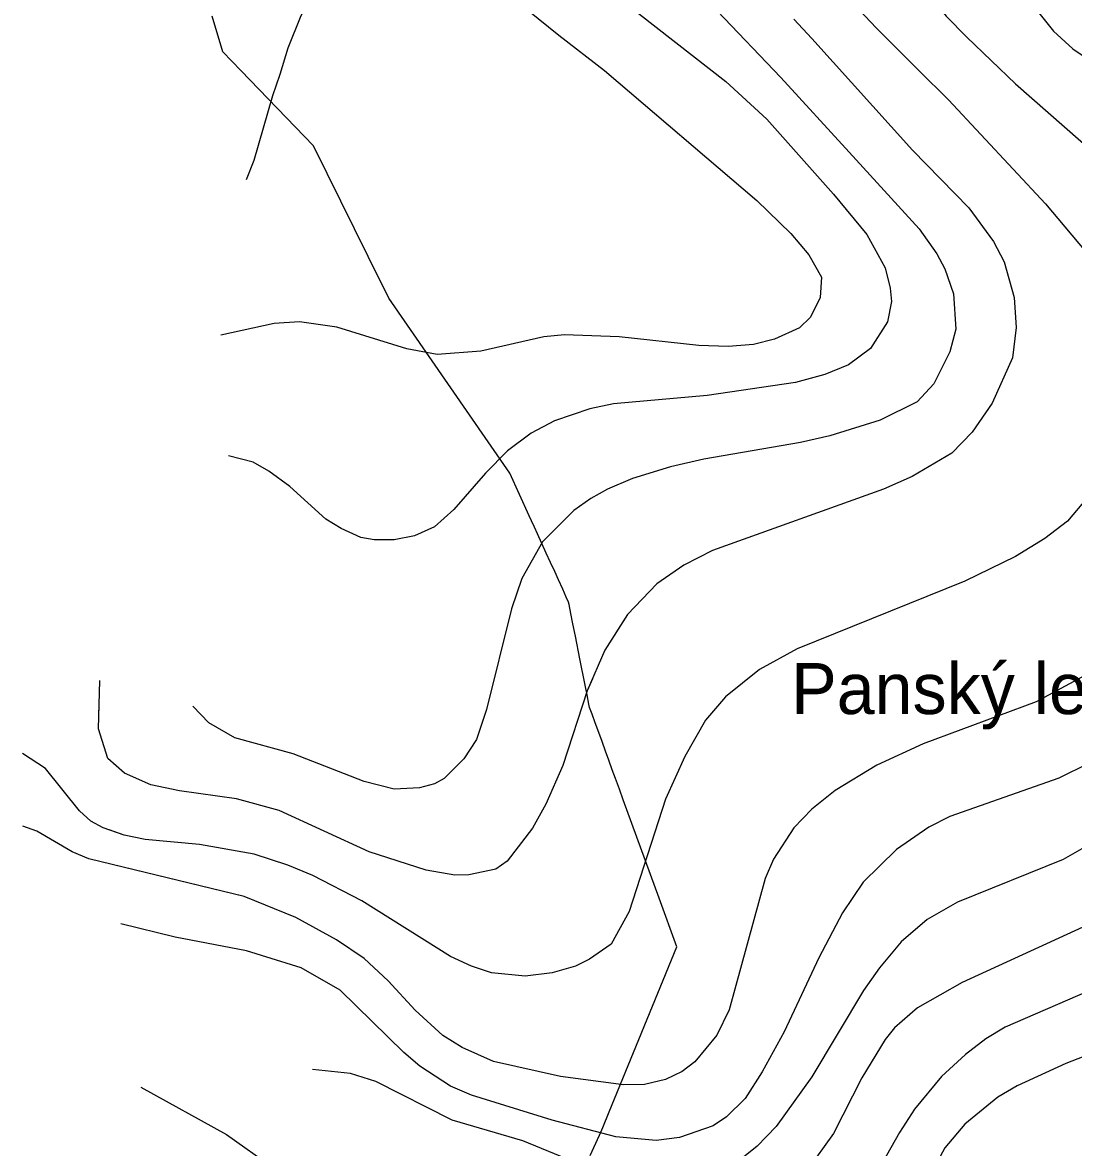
# Model space of a CAD drawing. Extents: x -1900516 to -575031, y -3809306 to -1157387.
# Drawn here: x -579602.7 to -579252.3, y -1159222.7 to -1158847.7 of the extents above; entities that cross this region are included whole.
import ezdxf

# ---------------------------------------------------------------- set-up
doc = ezdxf.new("R2010")
doc.units = 0
for name, color, linetype in [('01_MÍSTNÍ_NÁZVY', 7, 'Continuous'), ('01_SPRÁV_HRANICE', 7, 'Continuous'), ('01_VRSTEVNICE', 7, 'Continuous')]:
    doc.layers.add(name, color=color, linetype=linetype)

msp = doc.modelspace()

# ---------------------------------------------------------------- linework, layer by layer
at = {"layer": '01_SPRÁV_HRANICE'}
for p, q in [((-579535.94, -1158857.46), (-579539.43, -1158845.59)), ((-579535.94, -1158857.46), (-579539.43, -1158845.59)), ((-579529.89, -1158863.72), (-579535.94, -1158857.46)), ((-579529.89, -1158863.72), (-579535.94, -1158857.46)), ((-579505.67, -1158888.76), (-579529.89, -1158863.72)), ((-579505.67, -1158888.76), (-579529.89, -1158863.72)), ((-579487.4, -1158925.71), (-579505.67, -1158888.76)), ((-579487.4, -1158925.71), (-579505.67, -1158888.76)), ((-579480.52, -1158939.64), (-579487.4, -1158925.71)), ((-579480.52, -1158939.64), (-579487.4, -1158925.71)), ((-579440.21, -1158997.88), (-579480.52, -1158939.64)), ((-579440.21, -1158997.88), (-579480.52, -1158939.64)), ((-579433.73, -1159012.14), (-579440.21, -1158997.88)), ((-579433.73, -1159012.14), (-579440.21, -1158997.88)), ((-579432.95, -1159013.85), (-579433.73, -1159012.14)), ((-579432.95, -1159013.85), (-579433.73, -1159012.14)), ((-579432, -1159015.95), (-579432.95, -1159013.85)), ((-579432, -1159015.95), (-579432.95, -1159013.85)), ((-579431.01, -1159018.12), (-579432, -1159015.95)), ((-579431.01, -1159018.12), (-579432, -1159015.95)), ((-579429.55, -1159021.34), (-579431.01, -1159018.12)), ((-579429.55, -1159021.34), (-579431.01, -1159018.12)), ((-579428.07, -1159024.59), (-579429.55, -1159021.34)), ((-579428.07, -1159024.59), (-579429.55, -1159021.34)), ((-579426.67, -1159027.66), (-579428.07, -1159024.59)), ((-579426.67, -1159027.66), (-579428.07, -1159024.59)), ((-579425.27, -1159030.74), (-579426.67, -1159027.66)), ((-579425.27, -1159030.74), (-579426.67, -1159027.66)), ((-579424, -1159033.53), (-579425.27, -1159030.74)), ((-579424, -1159033.53), (-579425.27, -1159030.74)), ((-579422.6, -1159036.62), (-579424, -1159033.53)), ((-579422.6, -1159036.62), (-579424, -1159033.53)), ((-579421.42, -1159039.22), (-579422.6, -1159036.62)), ((-579421.42, -1159039.22), (-579422.6, -1159036.62)), ((-579420.64, -1159040.93), (-579421.42, -1159039.22)), ((-579420.64, -1159040.93), (-579421.42, -1159039.22)), ((-579420.48, -1159041.74), (-579420.64, -1159040.93)), ((-579420.48, -1159041.74), (-579420.64, -1159040.93)), ((-579419.89, -1159044.7), (-579420.48, -1159041.74)), ((-579419.89, -1159044.7), (-579420.48, -1159041.74)), ((-579419.19, -1159048.19), (-579419.89, -1159044.7)), ((-579419.19, -1159048.19), (-579419.89, -1159044.7)), ((-579418.38, -1159052.24), (-579419.19, -1159048.19)), ((-579418.38, -1159052.24), (-579419.19, -1159048.19)), ((-579416.86, -1159059.87), (-579418.38, -1159052.24)), ((-579416.86, -1159059.87), (-579418.38, -1159052.24)), ((-579415.1, -1159068.66), (-579416.86, -1159059.87)), ((-579415.1, -1159068.66), (-579416.86, -1159059.87)), ((-579414.46, -1159071.86), (-579415.1, -1159068.66)), ((-579414.46, -1159071.86), (-579415.1, -1159068.66)), ((-579413.85, -1159074.95), (-579414.46, -1159071.86)), ((-579413.85, -1159074.95), (-579414.46, -1159071.86)), ((-579413.63, -1159076.04), (-579413.85, -1159074.95)), ((-579413.63, -1159076.04), (-579413.85, -1159074.95)), ((-579412.82, -1159078.27), (-579413.63, -1159076.04)), ((-579412.82, -1159078.27), (-579413.63, -1159076.04)), ((-579411.75, -1159081.19), (-579412.82, -1159078.27)), ((-579411.75, -1159081.19), (-579412.82, -1159078.27)), ((-579410.58, -1159084.39), (-579411.75, -1159081.19)), ((-579410.58, -1159084.39), (-579411.75, -1159081.19)), ((-579409.49, -1159087.38), (-579410.58, -1159084.39)), ((-579409.49, -1159087.38), (-579410.58, -1159084.39)), ((-579408.32, -1159090.58), (-579409.49, -1159087.38)), ((-579408.32, -1159090.58), (-579409.49, -1159087.38)), ((-579407.2, -1159093.64), (-579408.32, -1159090.58)), ((-579407.2, -1159093.64), (-579408.32, -1159090.58)), ((-579406.05, -1159096.8), (-579407.2, -1159093.64)), ((-579406.05, -1159096.8), (-579407.2, -1159093.64)), ((-579404.97, -1159099.76), (-579406.05, -1159096.8)), ((-579404.97, -1159099.76), (-579406.05, -1159096.8)), ((-579403.67, -1159103.32), (-579404.97, -1159099.76)), ((-579403.67, -1159103.32), (-579404.97, -1159099.76)), ((-579402.4, -1159106.8), (-579403.67, -1159103.32)), ((-579402.4, -1159106.8), (-579403.67, -1159103.32)), ((-579390.42, -1159139.63), (-579402.4, -1159106.8)), ((-579390.42, -1159139.63), (-579402.4, -1159106.8)), ((-579384.5, -1159155.85), (-579390.42, -1159139.63)), ((-579384.5, -1159155.85), (-579390.42, -1159139.63)), ((-579407.07, -1159210.84), (-579384.5, -1159155.85)), ((-579407.07, -1159210.84), (-579384.5, -1159155.85)), ((-579409.21, -1159216.06), (-579407.07, -1159210.84)), ((-579409.21, -1159216.06), (-579407.07, -1159210.84)), ((-579410.35, -1159218.6), (-579409.21, -1159216.06)), ((-579410.35, -1159218.6), (-579409.21, -1159216.06)), ((-579413.44, -1159225.46), (-579410.35, -1159218.6)), ((-579413.44, -1159225.46), (-579410.35, -1159218.6))]:
    msp.add_line(p, q, dxfattribs=at)
at = {"layer": '01_VRSTEVNICE'}
for points in [[(-579370.74, -1158779.88), (-579369.74, -1158783.38), (-579365.03, -1158793.45), (-579359.56, -1158802.56), (-579353.11, -1158811.25), (-579343.17, -1158822.74), (-579318.02, -1158849.58)], [(-579329.43, -1158802.22), (-579326.63, -1158807.6), (-579321.31, -1158815.17), (-579303.93, -1158834.37), (-579294.78, -1158845.63), (-579287.9, -1158852.53)], [(-579276.92, -1158823.01), (-579269.6, -1158837.17), (-579258.95, -1158850.62), (-579252.5, -1158856.47)], [(-579501.85, -1158829.95), (-579509.95, -1158845.47), (-579514.27, -1158856.22), (-579516.93, -1158865.03), (-579519.31, -1158872.17), (-579525.6, -1158893.71), (-579528.12, -1158900.15)], [(-579402.51, -1158840.62), (-579368.22, -1158867.41), (-579354.51, -1158879.86), (-579332.27, -1158904.9), (-579321.22, -1158918.33), (-579315.06, -1158929.53), (-579313.38, -1158936.24), (-579312.96, -1158940.72), (-579314.36, -1158947.43), (-579319.96, -1158956.38), (-579327.37, -1158961.84), (-579335.21, -1158965.06), (-579345, -1158967.72), (-579374.38, -1158972.05), (-579405.71, -1158974.85), (-579413.55, -1158976.53), (-579425.3, -1158980.45), (-579433.13, -1158984.64), (-579440.97, -1158990.52), (-579448.38, -1158997.93), (-579458.87, -1159010.1), (-579465.31, -1159015.84), (-579472.02, -1159018.78), (-579478.74, -1159020.18), (-579485.45, -1159020.18), (-579489.93, -1159019.34), (-579496.5, -1159016.4), (-579501.54, -1159013.32), (-579513.57, -1159002.41), (-579520.57, -1158997.23), (-579525.74, -1158994.29), (-579533.99, -1158992.2)], [(-579345.57, -1158846.59), (-579339.54, -1158853), (-579305.97, -1158890.22), (-579287.22, -1158909.52), (-579278.97, -1158920.71), (-579275.47, -1158927.43), (-579272.11, -1158939.32), (-579271.41, -1158949.39), (-579272.67, -1158959.46), (-579279.39, -1158974.57), (-579286.1, -1158984.22), (-579292.82, -1158991.22), (-579306.11, -1158999.05), (-579315.62, -1159003.25), (-579372.7, -1159023.67), (-579382.21, -1159028.57), (-579391.16, -1159034.86), (-579400.96, -1159045.08), (-579408.51, -1159056.97), (-579414.39, -1159070.54), (-579422.5, -1159095.44), (-579428.23, -1159108.31), (-579432.71, -1159116.28), (-579441.1, -1159127.33), (-579444.88, -1159129.99), (-579453.84, -1159131.81), (-579458.59, -1159131.95), (-579468.1, -1159130.27), (-579487.13, -1159124.12), (-579517.07, -1159110.41), (-579531.34, -1159106.49), (-579550.36, -1159103.83), (-579559.88, -1159101.87), (-579568.69, -1159097.96), (-579574.28, -1159093.06), (-579577.36, -1159083.13), (-579576.94, -1159067.04)], [(-579371.1, -1158843.77), (-579349.85, -1158865.97), (-579327.09, -1158890.91), (-579303.73, -1158916.52), (-579297.85, -1158924.77), (-579295.2, -1158929.8), (-579292.26, -1158938.2), (-579291.56, -1158949.95), (-579293.52, -1158957.5), (-579298.83, -1158968.14), (-579304.43, -1158974.15), (-579316.74, -1158980.31), (-579333.53, -1158985.48), (-579343.32, -1158987.72), (-579375.5, -1158993.32), (-579386.69, -1158995.83), (-579399.28, -1158999.75), (-579407.67, -1159003.25), (-579413.27, -1159006.33), (-579418.86, -1159010.38), (-579429.35, -1159020.88), (-579436.21, -1159033.05), (-579439.71, -1159043.12), (-579447.96, -1159076.69), (-579451.32, -1159086.77), (-579455.52, -1159093.2), (-579462.09, -1159099.78), (-579465.31, -1159101.45), (-579470.34, -1159102.85), (-579478.74, -1159103.27), (-579488.81, -1159100.75), (-579512.45, -1159091.52), (-579531.9, -1159086.21), (-579540.57, -1159081.17), (-579545.91, -1159075.56)], [(-579434.25, -1158843.63), (-579423.9, -1158851.88), (-579408.65, -1158863.64), (-579357.87, -1158907), (-579346.54, -1158918.05), (-579340.52, -1158925.19), (-579336.33, -1158932.6), (-579336.74, -1158939.32), (-579339.96, -1158945.89), (-579343.6, -1158949.53), (-579351.99, -1158953.31), (-579358.99, -1158954.99), (-579367.38, -1158955.69), (-579377.17, -1158955.41), (-579403.75, -1158952.47), (-579421.94, -1158951.77), (-579428.94, -1158952.47), (-579449.92, -1158957.22), (-579464.47, -1158958.34), (-579474.54, -1158956.52), (-579497.9, -1158949.25), (-579510.35, -1158947.43), (-579518.75, -1158947.99), (-579536.51, -1158951.91)], [(-579318.02, -1158849.58), (-579303.87, -1158863.7), (-579293.94, -1158873.43), (-579261.62, -1158908.12), (-579246.37, -1158926.31)], [(-579287.9, -1158852.53), (-579271.69, -1158868.11), (-579221.75, -1158911.9)], [(-579252.5, -1158856.47), (-579242.46, -1158863.22), (-579224.97, -1158874.55), (-579204.83, -1158891.33), (-579171.67, -1158916.09)], [(-579247.77, -1159006.19), (-579254.35, -1159013.88), (-579261.9, -1159019.76), (-579271.7, -1159025.77), (-579288.48, -1159033.89), (-579344.44, -1159056.55), (-579357.03, -1159063.4), (-579368.36, -1159072.5), (-579374.94, -1159080.33), (-579381.93, -1159092.36), (-579388.37, -1159106.63), (-579400.4, -1159144.12), (-579406.4, -1159154.92), (-579413.69, -1159159.93), (-579418.3, -1159162.31), (-579426.14, -1159164.55), (-579435.09, -1159165.67), (-579446.28, -1159164.55), (-579453, -1159162.31), (-579459.99, -1159159.09), (-579489.51, -1159140.48), (-579505.88, -1159132.09), (-579514.27, -1159128.59), (-579525.46, -1159124.96), (-579543.65, -1159121.74), (-579561.83, -1159120.06), (-579568.83, -1159118.66), (-579575.82, -1159116.14), (-579579.88, -1159113.9), (-579583.66, -1159110.55), (-579594.99, -1159096.42), (-579602.68, -1159091.38)], [(-579357.5, -1159063.78), (-579368.36, -1159072.5), (-579374.94, -1159080.33), (-579381.93, -1159092.36), (-579388.37, -1159106.63), (-579400.4, -1159144.12), (-579406.4, -1159154.92), (-579413.69, -1159159.93), (-579418.3, -1159162.31), (-579426.14, -1159164.55), (-579435.09, -1159165.67), (-579446.28, -1159164.55), (-579453, -1159162.31), (-579459.99, -1159159.09), (-579489.51, -1159140.48), (-579505.88, -1159132.09), (-579514.27, -1159128.59), (-579525.46, -1159124.96), (-579543.65, -1159121.74), (-579561.83, -1159120.06), (-579568.83, -1159118.66), (-579573.75, -1159116.89)], [(-579248.05, -1159065.22), (-579264.7, -1159074.17), (-579302.47, -1159088.16), (-579317.86, -1159095.3), (-579331.71, -1159103.69), (-579339.54, -1159109.99), (-579345.56, -1159116.14), (-579352.27, -1159126.64), (-579355.07, -1159133.07), (-579367.1, -1159176.86), (-579371.16, -1159185.25), (-579378.57, -1159194.2), (-579382.77, -1159197.42), (-579388.37, -1159200.08), (-579395.36, -1159201.76), (-579402.35, -1159201.9), (-579423.34, -1159199.1), (-579445.72, -1159194.06), (-579456.07, -1159189.45), (-579462.51, -1159185.39), (-579471.74, -1159177), (-579480.83, -1159167.2), (-579488.81, -1159159.79), (-579498.04, -1159153.49), (-579511.61, -1159146.08), (-579528.82, -1159139.08), (-579580.58, -1159126.5), (-579586.18, -1159124.12), (-579597.93, -1159117.26), (-579602.54, -1159115.58)], [(-579412.65, -1159066.52), (-579414.39, -1159070.54), (-579422.5, -1159095.44), (-579428.23, -1159108.31), (-579432.71, -1159116.28), (-579441.1, -1159127.33), (-579444.88, -1159129.99), (-579453.84, -1159131.81), (-579458.59, -1159131.95), (-579468.1, -1159130.27), (-579487.13, -1159124.12), (-579517.07, -1159110.41), (-579531.34, -1159106.49), (-579550.36, -1159103.83), (-579559.88, -1159101.87), (-579568.69, -1159097.96), (-579574.28, -1159093.06), (-579577.36, -1159083.13), (-579577.14, -1159074.69)], [(-579248.05, -1159065.22), (-579264.7, -1159074.17), (-579302.47, -1159088.16), (-579317.86, -1159095.3), (-579331.71, -1159103.69), (-579339.54, -1159109.99), (-579345.56, -1159116.14), (-579352.27, -1159126.64), (-579355.07, -1159133.07), (-579367.1, -1159176.86), (-579371.16, -1159185.25), (-579378.57, -1159194.2), (-579382.77, -1159197.42), (-579388.37, -1159200.08), (-579395.36, -1159201.76), (-579402.35, -1159201.9), (-579423.34, -1159199.1), (-579445.72, -1159194.06), (-579456.07, -1159189.45), (-579462.51, -1159185.39), (-579471.74, -1159177), (-579480.83, -1159167.2), (-579488.81, -1159159.79), (-579498.04, -1159153.49), (-579511.61, -1159146.08), (-579528.82, -1159139.08), (-579572.33, -1159128.5)], [(-579190.02, -1159092.75), (-579209.29, -1159099.97), (-579233.92, -1159114.32), (-579255.75, -1159126.77), (-579291, -1159140.9), (-579301.07, -1159146.78), (-579309.75, -1159154.19), (-579317.02, -1159162.87), (-579322.34, -1159170.42), (-579339.54, -1159199.24), (-579351.43, -1159215.75), (-579357.73, -1159222.32), (-579361.79, -1159225.54), (-579368.78, -1159229.32), (-579377.17, -1159232.53), (-579386.97, -1159234.35), (-579392.56, -1159234.35), (-579403.75, -1159232.53), (-579419.14, -1159227.36), (-579435.93, -1159220.5), (-579459.43, -1159213.65), (-579484.89, -1159200.78), (-579493.29, -1159198.12), (-579506.02, -1159196.72)], [(-579247.35, -1159094.74), (-579257.15, -1159099.64), (-579293.52, -1159112.36), (-579300.51, -1159116), (-579311.28, -1159123.42), (-579322.48, -1159134.33), (-579329.33, -1159144.54), (-579337.16, -1159159.51), (-579348.78, -1159184.13), (-579356.05, -1159197.56), (-579361.79, -1159206.37), (-579367.94, -1159212.53), (-579372.42, -1159215.47), (-579383.61, -1159219.38), (-579391.44, -1159220.36), (-579404.87, -1159219.24), (-579426.14, -1159213.65), (-579453, -1159205.26), (-579459.99, -1159202.32), (-579470.2, -1159195.6), (-579475.52, -1159191.12), (-579496.78, -1159170.28), (-579509.79, -1159162.87), (-579527.98, -1159157.13), (-579551.76, -1159152.66), (-579569.92, -1159148.2)], [(-579192.62, -1159116.44), (-579210.08, -1159125.34), (-579249.17, -1159149.3), (-579289.39, -1159167.69), (-579304.29, -1159176.16), (-579311.98, -1159182.87), (-579315.06, -1159186.79), (-579322.9, -1159199.52), (-579332.27, -1159218.12), (-579341.08, -1159230.3), (-579348.22, -1159237.15), (-579356.47, -1159243.31), (-579365.7, -1159247.22), (-579375.22, -1159249.32), (-579384.73, -1159249.74), (-579394.24, -1159248.48), (-579413.27, -1159242.33), (-579444.74, -1159228.34), (-579464.61, -1159226.1)], [(-579194.76, -1159139.52), (-579198.38, -1159140.83), (-579216.01, -1159151.39), (-579232.49, -1159161.94), (-579247.63, -1159170.7), (-579275.05, -1159182.59), (-579281.49, -1159186.51), (-579288.34, -1159191.69), (-579296.32, -1159199.1), (-579305.27, -1159210.01), (-579310.31, -1159217.71), (-579318.98, -1159233.09), (-579331.57, -1159249.6), (-579339.26, -1159256.88), (-579349.47, -1159263.59), (-579357.31, -1159267.65), (-579366.26, -1159271.15), (-579372.98, -1159272.54), (-579380.81, -1159272.96), (-579394.24, -1159270.86), (-579403.2, -1159266.95), (-579408.65, -1159263.45)], [(-579197.47, -1159163.79), (-579220.54, -1159178.79), (-579236.86, -1159187.77), (-579254.91, -1159194.76), (-579271.14, -1159202.18), (-579277.57, -1159205.95), (-579288.48, -1159214.91), (-579295.2, -1159222.88), (-579301.21, -1159233.93), (-579305.27, -1159246.52), (-579308.35, -1159263.31), (-579311.28, -1159271.71), (-579314.22, -1159277.3), (-579318.56, -1159283.04), (-579325.13, -1159288.49), (-579331.85, -1159292.41), (-579340.8, -1159296.32), (-579351.99, -1159299.68), (-579360.95, -1159300.94), (-579366.54, -1159300.8), (-579376.61, -1159298.98), (-579393.54, -1159292.41)], [(-579563.27, -1159202.62), (-579534.69, -1159218.41), (-579503.36, -1159240.65), (-579492.17, -1159245.82), (-579482.65, -1159248.48), (-579477.9, -1159249.04), (-579462.09, -1159248.76)]]:
    msp.add_lwpolyline(points, dxfattribs=at)

# ---------------------------------------------------------------- texts
at = {"layer": '01_MÍSTNÍ_NÁZVY'}
msp.add_text('Panský les', height=17, dxfattribs=at).set_placement((-579346.41, -1159078.25))

doc.saveas('drawing.dxf')
